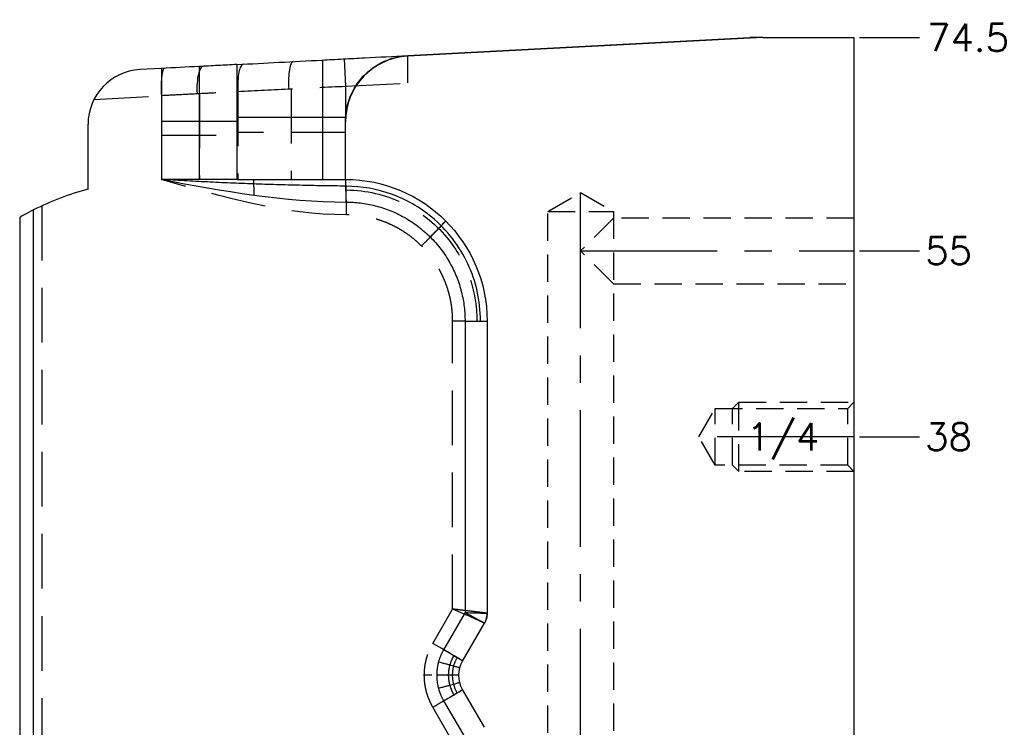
# Model space of a CAD drawing. Extents: x 2651 to 11825, y -3833 to 1075.
# Tile 414 of 656: x 5241 to 5331, y -3586 to -3522. Entities that reach past the tile are written whole.
import ezdxf
from ezdxf.enums import TextEntityAlignment as Align

# ---------------------------------------------------------------- set-up
doc = ezdxf.new("R2010")
doc.units = 0
doc.header["$LTSCALE"] = 10
for name, pattern in [('CENTER', [2, 1.25, -0.25, 0.25, -0.25]), ('DASHED', [0.75, 0.5, -0.25]), ('HIDDEN', [0.375, 0.25, -0.125])]:
    doc.linetypes.add(name, pattern=pattern)
doc.layers.get('0').update_dxf_attribs({"linetype": 'CONTINUOUS'})
doc.layers.get('Defpoints').update_dxf_attribs({"linetype": 'CONTINUOUS'})
for name, color, linetype in [('114', 7, 'CONTINUOUS'), ('CEN', 1, 'CENTER'), ('COOL', 150, 'HIDDEN'), ('DIM', 3, 'CONTINUOUS'), ('HIDDEN', 6, 'HIDDEN'), ('TEXT', 4, 'CONTINUOUS')]:
    doc.layers.add(name, color=color, linetype=linetype)
doc.styles.get("Standard").update_dxf_attribs({"font": 'romans.shx'})
doc.dimstyles.new('1-1', dxfattribs={"dimtxt": 2.5, "dimasz": 2.5, "dimexe": 1, "dimexo": 0.5, "dimtad": 0, "dimrnd": 1.38778e-17, "dimzin": 9, "dimdsep": 46, "dimtxsty": 'Standard', "dimblk": 'CLOSED', "dimcen": 0, "dimclrd": 3, "dimclre": 3, "dimclrt": 3, "dimazin": 2, "dimtfac": 0.75, "dimtofl": 0, "dimtmove": 0, "dimatfit": 3, "dimfxl": 0, "dimtolj": 1, "dimarcsym": 0})

# ---------------------------------------------------------------- blocks, each defined once
blk = doc.blocks.new('*D922')
at = {"layer": 'Defpoints', "color": 0}
for p in [(5316.986, -3559.858), (5322.986, -3559.858), (5316.986, -3597.858)]:
    blk.add_point(p, dxfattribs=at)
at = {"layer": 'DIM', "color": 3, "lineweight": -2}
blk.add_line((5317.486, -3559.858), (5322.986, -3559.858), dxfattribs=at)
at = {"layer": 'DIM', "color": 3, "insert": (5325.635, -3559.858), "char_height": 2.5, "attachment_point": 5}
blk.add_mtext('\\A1;38', dxfattribs=at)
blk = doc.blocks.new('_Closed')
at = {"color": 0, "linetype": 'ByBlock', "lineweight": -2}
for p, q in [((-1, 0.167), (0, 0)), ((-1, 0.167), (-1, -0.167)), ((0, 0), (-1, -0.167)), ((0, 0), (-1, 0))]:
    blk.add_line(p, q, dxfattribs=at)
blk = doc.blocks.new('*D923')
at = {"layer": 'Defpoints', "color": 0}
for p in [(5316.986, -3542.858), (5322.986, -3542.858), (5316.986, -3597.858)]:
    blk.add_point(p, dxfattribs=at)
at = {"layer": 'DIM', "color": 3, "lineweight": -2}
blk.add_line((5317.486, -3542.858), (5322.986, -3542.858), dxfattribs=at)
at = {"layer": 'DIM', "color": 3, "insert": (5325.635, -3542.858), "char_height": 2.5, "attachment_point": 5}
blk.add_mtext('\\A1;55', dxfattribs=at)
blk = doc.blocks.new('*D924')
at = {"layer": 'Defpoints', "color": 0}
for p in [(5316.986, -3523.358), (5322.986, -3523.358), (5316.986, -3597.858)]:
    blk.add_point(p, dxfattribs=at)
at = {"layer": 'DIM', "color": 3, "lineweight": -2}
blk.add_line((5317.486, -3523.358), (5322.986, -3523.358), dxfattribs=at)
at = {"layer": 'DIM', "color": 3, "insert": (5327.42, -3523.358), "char_height": 2.5, "attachment_point": 5}
blk.add_mtext('\\A1;74.5', dxfattribs=at)

msp = doc.modelspace()

# ---------------------------------------------------------------- linework, layer by layer
at = {"layer": '114', "color": 7, "linetype": 'Continuous'}
for p, q in [((5276.165, -3524.997), (5307.445, -3523.358)), ((5308.652, -3523.358), (5276.165, -3525.061)), ((5308.652, -3523.358), (5307.445, -3523.358)), ((5308.652, -3523.358), (5316.986, -3523.358)), ((5316.986, -3523.358), (5316.986, -3672.358)), ((5268.365, -3525.406), (5268.365, -3536.326)), ((5253.638, -3526.178), (5251.671, -3526.281)), ((5253.638, -3526.178), (5253.638, -3536.326)), ((5257.094, -3525.997), (5257.094, -3536.326)), ((5270.478, -3531.061), (5270.478, -3530.997)), ((5246.933, -3537.209), (5246.933, -3531.274)), ((5270.478, -3536.326), (5270.478, -3531.061)), ((5240.684, -3539.797), (5240.684, -3655.918)), ((5283.432, -3549.28), (5283.432, -3575.998)), ((5281.189, -3580.37), (5283.189, -3576.905)), ((5280.841, -3581.665), (5278.823, -3581.665)), ((5283.189, -3586.426), (5281.189, -3582.961))]:
    msp.add_line(p, q, dxfattribs=at)
at = {"layer": '114', "color": 6, "linetype": 'DASHED'}
for p, q in [((5270.347, -3525.302), (5270.478, -3527.799)), ((5276.165, -3527.501), (5276.165, -3525.061)), ((5260.629, -3528.281), (5260.629, -3536.326)), ((5265.521, -3528.031), (5265.521, -3536.326)), ((5270.478, -3527.799), (5276.165, -3527.501)), ((5270.478, -3527.799), (5270.478, -3530.997)), ((5247.479, -3529.001), (5253.638, -3528.678)), ((5257.111, -3528.461), (5257.111, -3536.326)), ((5242.702, -3538.748), (5242.702, -3587.883)), ((5280.279, -3575.616), (5280.279, -3549.28)), ((5281.414, -3549.28), (5280.279, -3549.28)), ((5278.469, -3578.751), (5280.279, -3575.616)), ((5283.189, -3576.905), (5283.189, -3576.905)), ((5280.279, -3587.715), (5278.469, -3584.58))]:
    msp.add_line(p, q, dxfattribs=at)
at = {"layer": '114', "color": 253, "linetype": 'Continuous'}
for p, q in [((5276.165, -3524.997), (5276.165, -3525.061)), ((5260.552, -3525.816), (5260.552, -3536.326)), ((5241.946, -3596.488), (5241.946, -3539.115)), ((5281.414, -3549.28), (5281.414, -3575.928)), ((5281.414, -3549.28), (5283.432, -3549.28)), ((5281.414, -3575.928), (5279.448, -3579.334)), ((5279.448, -3583.997), (5281.414, -3587.402))]:
    msp.add_line(p, q, dxfattribs=at)
at = {"layer": '114', "color": 7, "linetype": 'Continuous'}
for centre, radius, start, end in [((5251.933, -3531.274), 5, 93, 180), ((5253.638, -3562.234), 25.908, 105, 116.82769)]:
    msp.add_arc(centre, radius, start, end, dxfattribs=at)
at = {"layer": '114', "color": 7, "linetype": 'Continuous', "extrusion": (0, 0, -1)}
for centre, radius, start, end in [((-5270.478, -3549.28), 12.954, 90, 180), ((-5283.432, -3581.665), 2.591, 330, 30)]:
    msp.add_arc(centre, radius, start, end, dxfattribs=at)
at = {"layer": '114', "color": 6, "linetype": 'DASHED'}
for centre, major_axis, ratio, start_param, end_param in [((5265.825, -3528.043), (-0.131, 2.497), 0.216894, 0, 1.55943), ((5257.628, -3528.472), (-0.131, 2.497), 0.290918, 0, 1.555551), ((5261.27, -3528.281), (0.131, -2.497), 0.255919, 3.141593, 4.698978), ((5270.478, -3539.565), (0, 3.239), 0.026177, 4.712389, 6.283185), ((5281.619, -3575.998), (-1.814, 0), 0.999975, 2.78579, 3.141591), ((5278.384, -3578.751), (2.805, -1.619), 0.013092, 0, 1.548124), ((5278.384, -3584.58), (2.805, 1.619), 0.013092, 4.735061, 6.283185)]:
    msp.add_ellipse(centre, major_axis=major_axis, ratio=ratio, start_param=start_param, end_param=end_param, dxfattribs=at)
at = {"layer": '114', "color": 7, "linetype": 'Continuous'}
msp.add_ellipse((5276.478, -3531.061), major_axis=(0, 6.008), ratio=0.998626, start_param=0.052288, end_param=1.570796, dxfattribs=at)
at = {"layer": '114', "color": 253, "linetype": 'Continuous'}
for centre, major_axis, ratio, start_param, end_param in [((5270.478, -3538.399), (0, 2.073), 0.026177, 4.712389, 6.283185), ((5279.394, -3579.334), (1.795, -1.036), 0.013092, 0, 1.548124), ((5279.394, -3583.997), (1.795, 1.036), 0.013092, 4.735061, 6.283185)]:
    msp.add_ellipse(centre, major_axis=major_axis, ratio=ratio, start_param=start_param, end_param=end_param, dxfattribs=at)
at = {"layer": '114', "color": 7, "linetype": 'Continuous'}
for points, knots in [([(5260.552, -3525.816), (5263.129, -3525.68), (5265.699, -3525.546), (5268.954, -3525.375), (5269.607, -3525.341), (5270.917, -3525.272), (5271.574, -3525.238), (5273.541, -3525.135), (5274.853, -3525.066), (5276.165, -3524.997)], [0, 0, 0, 0, 0.5, 0.5, 0.625, 0.625, 0.75, 0.75, 1, 1, 1, 1]), ([(5270.478, -3530.997), (5270.478, -3530.231), (5270.623, -3529.48), (5271.187, -3528.065), (5271.602, -3527.415), (5273.166, -3525.763), (5274.634, -3525.078), (5276.165, -3524.997)], [0, 0, 0, 0, 0.25, 0.25, 0.5, 0.5, 1, 1, 1, 1]), ([(5260.552, -3525.816), (5259.973, -3525.846), (5259.395, -3525.876), (5258.818, -3525.906), (5258.241, -3525.937), (5257.664, -3525.967), (5257.088, -3525.997), (5255.937, -3526.057), (5254.787, -3526.118), (5253.638, -3526.178)], [0, 0, 0, 0, 0.250117, 0.250117, 0.250117, 0.50023, 0.50023, 0.50023, 1, 1, 1, 1]), ([(5282.837, -3549.28), (5282.8, -3547.366), (5282.047, -3543.912), (5278.871, -3539.772), (5274.754, -3537.44), (5271.992, -3536.958), (5270.517, -3536.941)], [0, 0, 0, 0, 0.279449, 0.558994, 0.779434, 1, 1, 1, 1]), ([(5241.946, -3539.115), (5241.625, -3539.277), (5241.318, -3539.442), (5240.839, -3539.707), (5240.68, -3539.8), (5240.686, -3539.796)], [0, 0, 0, 0, 0.5, 0.5, 1, 1, 1, 1])]:
    msp.add_open_spline(points, degree=3, knots=knots, dxfattribs=at)
at = {"layer": '114', "color": 6, "linetype": 'DASHED'}
for points, knots in [([(5253.924, -3526.163), (5253.817, -3526.168), (5253.723, -3526.437), (5253.617, -3527.347), (5253.605, -3527.986), (5253.637, -3528.642)], [0, 0, 0, 0, 0.5, 0.5, 1, 1, 1, 1]), ([(5253.631, -3528.642), (5253.635, -3528.642), (5253.64, -3528.642), (5253.645, -3528.642), (5254.15, -3528.615), (5254.662, -3528.588), (5255.174, -3528.562), (5255.772, -3528.531), (5256.37, -3528.5), (5256.97, -3528.469), (5257.574, -3528.437), (5258.18, -3528.406), (5258.787, -3528.375), (5259.399, -3528.344), (5260.013, -3528.313), (5260.622, -3528.282), (5260.627, -3528.281), (5260.631, -3528.281), (5260.636, -3528.281)], [0, 0, 0, 0, 0.000128, 0.000128, 0.000128, 0.220829, 0.220829, 0.220829, 0.478319, 0.478319, 0.478319, 0.737994, 0.737994, 0.737994, 0.999992, 0.999992, 0.999992, 1, 1, 1, 1]), ([(5260.629, -3528.281), (5262.249, -3528.195), (5263.862, -3528.112), (5267.137, -3527.952), (5268.802, -3527.874), (5270.478, -3527.799)], [0, 0, 0, 0, 0.5, 0.5, 1, 1, 1, 1]), ([(5270.539, -3537.287), (5272.401, -3537.327), (5275.756, -3538.068), (5279.772, -3541.166), (5282.025, -3545.168), (5282.488, -3547.85), (5282.502, -3549.28)], [0, 0, 0, 0, 0.279933, 0.559577, 0.779822, 1, 1, 1, 1]), ([(5283.189, -3576.905), (5283.192, -3576.899), (5283.116, -3576.863), (5282.827, -3576.731), (5282.612, -3576.634), (5282.075, -3576.397), (5281.753, -3576.255), (5281.047, -3575.948), (5280.664, -3575.782), (5280.279, -3575.616)], [0, 0, 0, 0, 0.25, 0.25, 0.5, 0.5, 0.75, 0.75, 1, 1, 1, 1]), ([(5283.432, -3575.998), (5283.413, -3575.995), (5283.374, -3575.988), (5283.053, -3575.948), (5282.595, -3575.892), (5282.057, -3575.827), (5281.623, -3575.776), (5281.258, -3575.732), (5280.983, -3575.699), (5280.651, -3575.66), (5280.408, -3575.631), (5280.279, -3575.616)], [0, 0, 0, 0, 0.159706, 0.32582, 0.498459, 0.617437, 0.748866, 0.796103, 0.853706, 0.921673, 1, 1, 1, 1])]:
    msp.add_open_spline(points, degree=3, knots=knots, dxfattribs=at)
at = {"layer": '114', "color": 7, "linetype": 'Continuous'}
for points, degree in [([(5260.552, -3530.628), (5265.491, -3530.628), (5270.541, -3530.628)], 2), ([(5260.552, -3531.039), (5257.085, -3531.039), (5253.638, -3531.039)], 2), ([(5260.552, -3536.326), (5258.246, -3536.326), (5255.942, -3536.326), (5253.638, -3536.326)], 3), ([(5270.517, -3536.934), (5262.055, -3536.848), (5253.638, -3536.326)], 2), ([(5260.567, -3536.326), (5260.562, -3536.326), (5260.557, -3536.326), (5260.552, -3536.326)], 3), ([(5260.567, -3536.326), (5263.863, -3536.326), (5267.143, -3536.326), (5270.478, -3536.326)], 3), ([(5262.048, -3536.326), (5262.083, -3536.479), (5262.085, -3537.751)], 2), ([(5278.214, -3541.599), (5279.567, -3540.24), (5279.638, -3540.121)], 2), ([(5283.432, -3575.998), (5283.432, -3576.484), (5283.189, -3576.905)], 2), ([(5280.93, -3580.995), (5280.727, -3580.927), (5278.965, -3580.454)], 2), ([(5280.68, -3580.055), (5280.25, -3580.806), (5280.246, -3581.665)], 2), ([(5280.93, -3582.336), (5280.727, -3582.404), (5278.965, -3582.877)], 2), ([(5280.246, -3581.665), (5280.252, -3582.532), (5280.68, -3583.276)], 2)]:
    msp.add_open_spline(points, degree=degree, dxfattribs=at)
at = {"layer": '114', "color": 6, "linetype": 'DASHED'}
for points, degree in [([(5253.638, -3532.28), (5257.109, -3532.28), (5260.629, -3532.28)], 2), ([(5270.478, -3532.037), (5265.436, -3532.037), (5260.629, -3532.037)], 2), ([(5270.563, -3539.565), (5264.921, -3539.565), (5259.28, -3537.946), (5253.638, -3536.326)], 3), ([(5277.413, -3542.43), (5279.527, -3540.307), (5279.638, -3540.121)], 2), ([(5280.395, -3583.454), (5279.43, -3581.635), (5280.395, -3579.877)], 2), ([(5278.381, -3581.665), (5278.044, -3581.665), (5277.661, -3581.665)], 2)]:
    msp.add_open_spline(points, degree=degree, dxfattribs=at)
at = {"layer": '114', "color": 253, "linetype": 'Continuous'}
msp.add_open_spline([(5253.638, -3536.326), (5259.27, -3537.363), (5264.901, -3538.399), (5270.533, -3538.399)], degree=3, dxfattribs=at)
for points, weights in [([(5270.533, -3538.399), (5276.907, -3538.399), (5281.414, -3542.906), (5281.414, -3549.28)], [1, 0.804737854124, 0.804737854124, 1]), ([(5279.448, -3579.334), (5279.036, -3580.047), (5278.823, -3580.842), (5278.823, -3581.665)], [1, 0.977283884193, 0.977283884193, 1]), ([(5278.823, -3581.665), (5278.823, -3582.489), (5279.036, -3583.284), (5279.448, -3583.997)], [1, 0.977283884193, 0.977283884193, 1])]:
    msp.add_rational_spline(points, weights, degree=3, dxfattribs=at)
at = {"layer": '114', "color": 6, "linetype": 'DASHED'}
for points, weights in [([(5280.279, -3549.28), (5280.279, -3543.589), (5276.254, -3539.565), (5270.563, -3539.565)], [1, 0.804737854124, 0.804737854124, 1]), ([(5278.469, -3584.58), (5277.402, -3582.732), (5277.402, -3580.599), (5278.469, -3578.751)], [1, 0.910683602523, 0.910683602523, 1])]:
    msp.add_rational_spline(points, weights, degree=3, dxfattribs=at)
at = {"layer": '114', "color": 253, "linetype": 'Continuous'}
msp.add_open_spline([(5281.414, -3575.928), (5281.722, -3575.939), (5282.255, -3575.956), (5282.779, -3575.975), (5283.063, -3575.984), (5283.23, -3575.99), (5283.347, -3575.994), (5283.419, -3575.997), (5283.428, -3575.998), (5283.432, -3575.998)], degree=3, knots=[0, 0, 0, 0, 0.288726, 0.498665, 0.603484, 0.706026, 0.806291, 0.904282, 1, 1, 1, 1], dxfattribs=at)
msp.add_rational_spline([(5281.414, -3575.928), (5281.651, -3576.055), (5281.886, -3576.181), (5282.319, -3576.415), (5282.517, -3576.523), (5282.845, -3576.703), (5282.975, -3576.776), (5283.147, -3576.874), (5283.191, -3576.901), (5283.189, -3576.905)], [1, 1, 0.999999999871, 0.999999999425, 0.999999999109, 0.999999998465, 0.99999999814, 0.999999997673, 0.999999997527, 0.999999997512], degree=3, knots=[0, 0, 0, 0, 0.2515, 0.2515, 0.503, 0.503, 0.754499, 0.754499, 1, 1, 1, 1], dxfattribs=at)
at = {"layer": 'CEN'}
msp.add_line((5316.986, -3559.858), (5302.785, -3559.858), dxfattribs=at)
at = {"layer": 'COOL', "color": 1, "linetype": 'CENTER'}
for p, q in [((5291.986, -3669.915), (5291.986, -3537.52)), ((5291.986, -3542.858), (5316.986, -3542.858))]:
    msp.add_line(p, q, dxfattribs=at)
at = {"layer": 'COOL'}
for p, q in [((5288.986, -3539.252), (5294.986, -3539.252)), ((5294.986, -3539.858), (5291.986, -3542.858)), ((5316.986, -3539.858), (5294.986, -3539.858)), ((5294.986, -3545.858), (5291.986, -3542.858)), ((5294.986, -3545.858), (5316.986, -3545.858))]:
    msp.add_line(p, q, dxfattribs=at)
msp.add_lwpolyline([(5288.986, -3658.197), (5288.986, -3539.252), (5291.986, -3537.52), (5294.986, -3539.252), (5294.986, -3658.197)], dxfattribs=at)
at = {"layer": 'HIDDEN'}
for points in [[(5306.448, -3563.033), (5305.873, -3562.458), (5305.873, -3557.258), (5306.448, -3556.683)], [(5316.986, -3563.033), (5306.448, -3563.033), (5306.448, -3556.683), (5316.986, -3556.683)], [(5316.986, -3563.033), (5316.411, -3562.458), (5316.411, -3557.258), (5316.986, -3556.683)], [(5304.286, -3562.458), (5302.785, -3559.858), (5304.286, -3557.258)], [(5316.411, -3562.458), (5304.286, -3562.458), (5304.286, -3557.258), (5316.411, -3557.258)]]:
    msp.add_lwpolyline(points, dxfattribs=at)

# ---------------------------------------------------------------- texts
at = {"layer": 'TEXT'}
msp.add_text('1/4', height=2.5, dxfattribs=at).set_placement((5313.811, -3559.858), align=Align.MIDDLE_RIGHT)

# ---------------------------------------------------------------- dimensions: what is measured, and where the dimension line sits
at = {"layer": 'DIM'}
for feature_location, picture, middle in [((5316.986, -3523.358), '*D924', (5327.42, -3523.358)), ((5316.986, -3542.858), '*D923', (5325.635, -3542.858)), ((5316.986, -3559.858), '*D922', (5325.635, -3559.858))]:
    dim = msp.add_ordinate_dim(feature_location=feature_location, offset=(6, 0), dtype=0, origin=(5316.986, -3597.858), dimstyle='1-1', dxfattribs=at)
    dim.commit()
    dim.dimension.update_dxf_attribs({"geometry": picture, "text_midpoint": middle})

doc.saveas('drawing.dxf')
